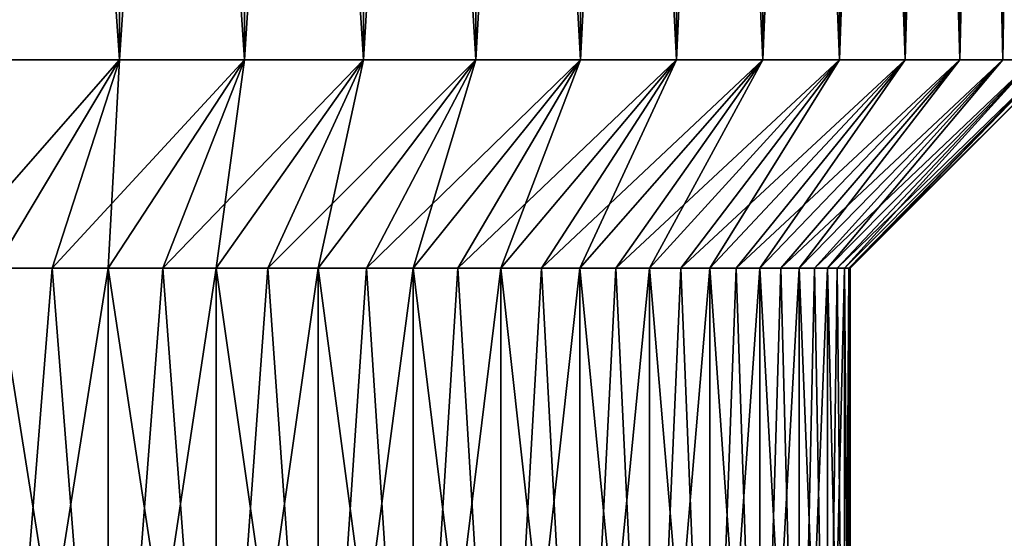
# Model space of a CAD drawing. Header units: metres. Extents: x -104 to 104, y -68 to 90.
# Tile 732 of 744: x 81 to 89, y 69 to 73. Entities that reach past the tile are written whole.
import ezdxf

# ---------------------------------------------------------------- set-up
doc = ezdxf.new("R2010")
doc.units = ezdxf.units.M
doc.layers.add('solid_FIT-BATH-153_SW0002', color=7, linetype='CONTINUOUS')

msp = doc.modelspace()

# ---------------------------------------------------------------- linework, layer by layer
at = {"layer": 'solid_FIT-BATH-153_SW0002'}
for points in [[(80.51722, 72.836777, -12.363734), (80.51722, 88.586777, -12.363734), (81.609543, 88.586777, -11.953767)], [(81.609543, 72.836777, -11.953767), (80.51722, 72.836777, -12.363734), (81.609543, 88.586777, -11.953767)], [(81.609543, 72.836777, 11.953767), (81.609543, 88.586777, 11.953767), (80.51722, 88.586777, 12.363734)], [(80.51722, 72.836777, 12.363734), (81.609543, 72.836777, 11.953767), (80.51722, 88.586777, 12.363734)], [(81.609543, 72.836777, -11.953767), (81.609543, 88.586777, -11.953767), (82.660217, 88.586777, -11.447784)], [(82.660217, 72.836777, -11.447784), (81.609543, 72.836777, -11.953767), (82.660217, 88.586777, -11.447784)], [(82.660217, 72.836777, 11.447784), (82.660217, 88.586777, 11.447784), (81.609543, 88.586777, 11.953767)], [(81.609543, 72.836777, 11.953767), (82.660217, 72.836777, 11.447784), (81.609543, 88.586777, 11.953767)], [(82.660217, 72.836777, -11.447784), (82.660217, 88.586777, -11.447784), (83.661316, 88.586777, -10.849681)], [(83.661316, 72.836777, -10.849681), (82.660217, 72.836777, -11.447784), (83.661316, 88.586777, -10.849681)], [(83.661316, 72.836777, 10.849681), (83.661316, 88.586777, 10.849681), (82.660217, 88.586777, 11.447784)], [(82.660217, 72.836777, 11.447784), (83.661316, 72.836777, 10.849681), (82.660217, 88.586777, 11.447784)], [(83.661316, 72.836777, -10.849681), (83.661316, 88.586777, -10.849681), (84.60569, 88.586777, -10.163551)], [(84.60569, 72.836777, -10.163551), (83.661316, 72.836777, -10.849681), (84.60569, 88.586777, -10.163551)], [(84.60569, 72.836777, 10.163551), (84.60569, 88.586777, 10.163551), (83.661316, 88.586777, 10.849681)], [(83.661316, 72.836777, 10.849681), (84.60569, 72.836777, 10.163551), (83.661316, 88.586777, 10.849681)], [(84.60569, 72.836777, -10.163551), (84.60569, 88.586777, -10.163551), (85.483879, 88.586777, -9.396272)], [(85.483879, 72.836777, -9.396272), (84.60569, 72.836777, -10.163551), (85.483879, 88.586777, -9.396272)], [(85.483879, 72.836777, 9.396272), (85.483879, 88.586777, 9.396272), (84.60569, 88.586777, 10.163551)], [(84.60569, 72.836777, 10.163551), (85.483879, 72.836777, 9.396272), (84.60569, 88.586777, 10.163551)], [(85.483879, 72.836777, -9.396272), (85.483879, 88.586777, -9.396272), (86.289772, 88.586777, -8.553384)], [(86.289772, 72.836777, -8.553384), (85.483879, 72.836777, -9.396272), (86.289772, 88.586777, -8.553384)], [(86.289772, 72.836777, 8.553384), (86.289772, 88.586777, 8.553384), (85.483879, 88.586777, 9.396272)], [(85.483879, 72.836777, 9.396272), (86.289772, 72.836777, 8.553384), (85.483879, 88.586777, 9.396272)], [(86.289772, 72.836777, -8.553384), (86.289772, 88.586777, -8.553384), (87.01722, 88.586777, -7.641208)], [(87.01722, 72.836777, -7.641208), (86.289772, 72.836777, -8.553384), (87.01722, 88.586777, -7.641208)], [(87.01722, 72.836777, 7.641208), (87.01722, 88.586777, 7.641208), (86.289772, 88.586777, 8.553384)], [(86.289772, 72.836777, 8.553384), (87.01722, 72.836777, 7.641208), (86.289772, 88.586777, 8.553384)], [(87.01722, 72.836777, -7.641208), (87.01722, 88.586777, -7.641208), (87.659958, 88.586777, -6.667484)], [(87.659958, 72.836777, -6.667484), (87.01722, 72.836777, -7.641208), (87.659958, 88.586777, -6.667484)], [(87.659958, 72.836777, 6.667484), (87.659958, 88.586777, 6.667484), (87.01722, 88.586777, 7.641208)], [(87.01722, 72.836777, 7.641208), (87.659958, 72.836777, 6.667484), (87.01722, 88.586777, 7.641208)], [(87.659958, 72.836777, -6.667484), (87.659958, 88.586777, -6.667484), (88.212555, 88.586777, -5.640569)], [(88.212555, 72.836777, -5.640569), (87.659958, 72.836777, -6.667484), (88.212555, 88.586777, -5.640569)], [(88.212555, 72.836777, 5.640569), (88.212555, 88.586777, 5.640569), (87.659958, 88.586777, 6.667484)], [(87.659958, 72.836777, 6.667484), (88.212555, 72.836777, 5.640569), (87.659958, 88.586777, 6.667484)], [(88.212555, 72.836777, -5.640569), (88.212555, 88.586777, -5.640569), (88.670906, 88.586777, -4.56826)], [(88.670906, 72.836777, -4.56826), (88.212555, 72.836777, -5.640569), (88.670906, 88.586777, -4.56826)], [(88.670906, 72.836777, 4.56826), (88.670906, 88.586777, 4.56826), (88.212555, 88.586777, 5.640569)], [(88.212555, 72.836777, 5.640569), (88.670906, 72.836777, 4.56826), (88.212555, 88.586777, 5.640569)], [(88.670906, 72.836777, -4.56826), (88.670906, 88.586777, -4.56826), (89.031624, 88.586777, -3.45808)], [(89.031624, 72.836777, -3.45808), (88.670906, 72.836777, -4.56826), (89.031624, 88.586777, -3.45808)], [(89.031624, 72.836777, 3.45808), (89.031624, 88.586777, 3.45808), (88.670906, 88.586777, 4.56826)], [(88.670906, 72.836777, 4.56826), (89.031624, 72.836777, 3.45808), (88.670906, 88.586777, 4.56826)], [(89.031624, 72.836777, -3.45808), (89.031624, 88.586777, -3.45808), (89.2911, 88.586777, -2.321152)], [(89.2911, 72.836777, -2.321152), (89.031624, 72.836777, -3.45808), (89.2911, 88.586777, -2.321152)], [(89.2911, 72.836777, 2.321152), (89.2911, 88.586777, 2.321152), (89.031624, 88.586777, 3.45808)], [(89.031624, 72.836777, 3.45808), (89.2911, 72.836777, 2.321152), (89.031624, 88.586777, 3.45808)], [(80.075279, 71.086777, -10.666764), (80.51722, 72.836777, -12.363734), (81.609543, 72.836777, -11.953767)], [(80.563805, 71.086777, -10.490375), (80.075279, 71.086777, -10.666764), (81.609543, 72.836777, -11.953767)], [(80.563805, 71.086777, 10.490375), (81.609543, 72.836777, 11.953767), (80.51722, 72.836777, 12.363734)], [(81.043869, 71.086777, -10.291537), (80.563805, 71.086777, -10.490375), (81.609543, 72.836777, -11.953767)], [(80.563805, 71.086777, 10.490375), (81.043869, 71.086777, 10.291537), (81.609543, 72.836777, 11.953767)], [(81.043869, 71.086777, -10.291537), (81.609543, 72.836777, -11.953767), (82.660217, 72.836777, -11.447784)], [(81.514404, 71.086777, -10.070663), (81.043869, 71.086777, -10.291537), (82.660217, 72.836777, -11.447784)], [(81.043869, 71.086777, 10.291537), (81.514404, 71.086777, 10.070663), (81.609543, 72.836777, 11.953767)], [(81.974266, 71.086777, -9.828269), (81.514404, 71.086777, -10.070663), (82.660217, 72.836777, -11.447784)], [(81.514404, 71.086777, 10.070663), (82.660217, 72.836777, 11.447784), (81.609543, 72.836777, 11.953767)], [(81.514404, 71.086777, 10.070663), (81.974266, 71.086777, 9.828269), (82.660217, 72.836777, 11.447784)], [(81.974266, 71.086777, -9.828269), (82.660217, 72.836777, -11.447784), (83.661316, 72.836777, -10.849681)], [(82.422432, 71.086777, -9.564901), (81.974266, 71.086777, -9.828269), (83.661316, 72.836777, -10.849681)], [(81.974266, 71.086777, 9.828269), (82.422432, 71.086777, 9.564901), (82.660217, 72.836777, 11.447784)], [(82.857964, 71.086777, -9.281101), (82.422432, 71.086777, -9.564901), (83.661316, 72.836777, -10.849681)], [(82.422432, 71.086777, 9.564901), (83.661316, 72.836777, 10.849681), (82.660217, 72.836777, 11.447784)], [(82.422432, 71.086777, 9.564901), (82.857964, 71.086777, 9.281101), (83.661316, 72.836777, 10.849681)], [(82.857964, 71.086777, -9.281101), (83.661316, 72.836777, -10.849681), (84.60569, 72.836777, -10.163551)], [(83.279846, 71.086777, -8.977536), (82.857964, 71.086777, -9.281101), (84.60569, 72.836777, -10.163551)], [(82.857964, 71.086777, 9.281101), (83.279846, 71.086777, 8.977536), (83.661316, 72.836777, 10.849681)], [(83.687088, 71.086777, -8.654954), (83.279846, 71.086777, -8.977536), (84.60569, 72.836777, -10.163551)], [(83.279846, 71.086777, 8.977536), (84.60569, 72.836777, 10.163551), (83.661316, 72.836777, 10.849681)], [(83.279846, 71.086777, 8.977536), (83.687088, 71.086777, 8.654954), (84.60569, 72.836777, 10.163551)], [(83.687088, 71.086777, -8.654954), (84.60569, 72.836777, -10.163551), (85.483879, 72.836777, -9.396272)], [(84.078896, 71.086777, -8.314012), (83.687088, 71.086777, -8.654954), (85.483879, 72.836777, -9.396272)], [(83.687088, 71.086777, 8.654954), (84.078896, 71.086777, 8.314012), (84.60569, 72.836777, 10.163551)], [(84.454666, 71.086777, -7.955236), (84.078896, 71.086777, -8.314012), (85.483879, 72.836777, -9.396272)], [(84.078896, 71.086777, 8.314012), (85.483879, 72.836777, 9.396272), (84.60569, 72.836777, 10.163551)], [(84.078896, 71.086777, 8.314012), (84.454666, 71.086777, 7.955236), (85.483879, 72.836777, 9.396272)], [(84.454666, 71.086777, -7.955236), (85.483879, 72.836777, -9.396272), (86.289772, 72.836777, -8.553384)], [(84.813721, 71.086777, -7.579221), (84.454666, 71.086777, -7.955236), (86.289772, 72.836777, -8.553384)], [(84.454666, 71.086777, 7.955236), (84.813721, 71.086777, 7.579221), (85.483879, 72.836777, 9.396272)], [(85.155113, 71.086777, -7.186897), (84.813721, 71.086777, -7.579221), (86.289772, 72.836777, -8.553384)], [(84.813721, 71.086777, 7.579221), (86.289772, 72.836777, 8.553384), (85.483879, 72.836777, 9.396272)], [(84.813721, 71.086777, 7.579221), (85.155113, 71.086777, 7.186897), (86.289772, 72.836777, 8.553384)], [(85.155113, 71.086777, -7.186897), (86.289772, 72.836777, -8.553384), (87.01722, 72.836777, -7.641208)], [(85.477913, 71.086777, -6.779351), (85.155113, 71.086777, -7.186897), (87.01722, 72.836777, -7.641208)], [(85.155113, 71.086777, 7.186897), (85.477913, 71.086777, 6.779351), (86.289772, 72.836777, 8.553384)], [(85.781387, 71.086777, -6.357548), (85.477913, 71.086777, -6.779351), (87.01722, 72.836777, -7.641208)], [(85.477913, 71.086777, 6.779351), (87.01722, 72.836777, 7.641208), (86.289772, 72.836777, 8.553384)], [(85.477913, 71.086777, 6.779351), (85.781387, 71.086777, 6.357548), (87.01722, 72.836777, 7.641208)], [(85.781387, 71.086777, -6.357548), (87.01722, 72.836777, -7.641208), (87.659958, 72.836777, -6.667484)], [(86.065002, 71.086777, -5.922271), (85.781387, 71.086777, -6.357548), (87.659958, 72.836777, -6.667484)], [(85.781387, 71.086777, 6.357548), (86.065002, 71.086777, 5.922271), (87.01722, 72.836777, 7.641208)], [(86.328232, 71.086777, -5.474343), (86.065002, 71.086777, -5.922271), (87.659958, 72.836777, -6.667484)], [(86.065002, 71.086777, 5.922271), (87.659958, 72.836777, 6.667484), (87.01722, 72.836777, 7.641208)], [(86.065002, 71.086777, 5.922271), (86.328232, 71.086777, 5.474343), (87.659958, 72.836777, 6.667484)], [(86.328232, 71.086777, -5.474343), (87.659958, 72.836777, -6.667484), (88.212555, 72.836777, -5.640569)], [(86.57048, 71.086777, -5.014763), (86.328232, 71.086777, -5.474343), (88.212555, 72.836777, -5.640569)], [(86.328232, 71.086777, 5.474343), (86.57048, 71.086777, 5.014763), (87.659958, 72.836777, 6.667484)], [(86.79129, 71.086777, -4.544438), (86.57048, 71.086777, -5.014763), (88.212555, 72.836777, -5.640569)], [(86.57048, 71.086777, 5.014763), (88.212555, 72.836777, 5.640569), (87.659958, 72.836777, 6.667484)], [(86.57048, 71.086777, 5.014763), (86.79129, 71.086777, 4.544438), (88.212555, 72.836777, 5.640569)], [(86.79129, 71.086777, -4.544438), (88.212555, 72.836777, -5.640569), (88.670906, 72.836777, -4.56826)], [(86.990219, 71.086777, -4.064219), (86.79129, 71.086777, -4.544438), (88.670906, 72.836777, -4.56826)], [(86.79129, 71.086777, 4.544438), (86.990219, 71.086777, 4.064219), (88.212555, 72.836777, 5.640569)], [(87.166832, 71.086777, -3.575082), (86.990219, 71.086777, -4.064219), (88.670906, 72.836777, -4.56826)], [(86.990219, 71.086777, 4.064219), (88.670906, 72.836777, 4.56826), (88.212555, 72.836777, 5.640569)], [(86.990219, 71.086777, 4.064219), (87.166832, 71.086777, 3.575082), (88.670906, 72.836777, 4.56826)], [(87.166832, 71.086777, -3.575082), (88.670906, 72.836777, -4.56826), (89.031624, 72.836777, -3.45808)], [(87.320641, 71.086777, -3.078351), (87.166832, 71.086777, -3.575082), (89.031624, 72.836777, -3.45808)], [(87.166832, 71.086777, 3.575082), (87.320641, 71.086777, 3.078351), (88.670906, 72.836777, 4.56826)], [(87.451256, 71.086777, -2.575375), (87.320641, 71.086777, -3.078351), (89.031624, 72.836777, -3.45808)], [(87.320641, 71.086777, 3.078351), (89.031624, 72.836777, 3.45808), (88.670906, 72.836777, 4.56826)], [(87.320641, 71.086777, 3.078351), (87.451256, 71.086777, 2.575375), (89.031624, 72.836777, 3.45808)], [(87.451256, 71.086777, -2.575375), (89.031624, 72.836777, -3.45808), (89.2911, 72.836777, -2.321152)], [(87.558449, 71.086777, -2.067159), (87.451256, 71.086777, -2.575375), (89.2911, 72.836777, -2.321152)], [(87.451256, 71.086777, 2.575375), (87.558449, 71.086777, 2.067159), (89.031624, 72.836777, 3.45808)], [(87.642082, 71.086777, -1.554492), (87.558449, 71.086777, -2.067159), (89.2911, 72.836777, -2.321152)], [(87.558449, 71.086777, 2.067159), (89.2911, 72.836777, 2.321152), (89.031624, 72.836777, 3.45808)], [(87.558449, 71.086777, 2.067159), (87.642082, 71.086777, 1.554492), (89.2911, 72.836777, 2.321152)], [(87.642082, 71.086777, -1.554492), (89.2911, 72.836777, -2.321152), (89.447639, 72.836777, -1.165578)], [(87.701981, 71.086777, -1.03829), (87.642082, 71.086777, -1.554492), (89.447639, 72.836777, -1.165578)], [(87.642082, 71.086777, 1.554492), (87.701981, 71.086777, 1.03829), (89.2911, 72.836777, 2.321152)], [(87.737984, 71.086777, -0.519756), (87.701981, 71.086777, -1.03829), (89.447639, 72.836777, -1.165578)], [(87.701981, 71.086777, 1.03829), (89.447639, 72.836777, 1.165578), (89.2911, 72.836777, 2.321152)], [(87.701981, 71.086777, 1.03829), (87.737984, 71.086777, 0.519756), (89.447639, 72.836777, 1.165578)], [(87.737984, 71.086777, -0.519756), (89.447639, 72.836777, -1.165578), (89.5, 72.836777)], [(87.737984, 71.086777, -0.519756), (89.5, 72.836777), (87.75, 71.086777)], [(87.737984, 71.086777, 0.519756), (87.75, 71.086777), (89.447639, 72.836777, 1.165578)], [(87.75, 71.086777), (89.5, 72.836777), (89.447639, 72.836777, 1.165578)], [(81.514404, 65.086777, 10.070663), (81.043869, 71.086777, 10.291537), (80.563805, 71.086777, 10.490375)], [(80.563805, 65.086777, 10.490375), (81.514404, 65.086777, 10.070663), (80.563805, 71.086777, 10.490375)], [(80.563805, 65.086777, -10.490375), (80.563805, 71.086777, -10.490375), (81.043869, 71.086777, -10.291537)], [(80.563805, 65.086777, -10.490375), (81.043869, 71.086777, -10.291537), (81.514404, 71.086777, -10.070663)], [(81.514404, 65.086777, -10.070663), (80.563805, 65.086777, -10.490375), (81.514404, 71.086777, -10.070663)], [(81.514404, 65.086777, 10.070663), (81.514404, 71.086777, 10.070663), (81.043869, 71.086777, 10.291537)], [(82.422432, 65.086777, 9.564901), (81.974266, 71.086777, 9.828269), (81.514404, 71.086777, 10.070663)], [(81.514404, 65.086777, 10.070663), (82.422432, 65.086777, 9.564901), (81.514404, 71.086777, 10.070663)], [(81.514404, 65.086777, -10.070663), (81.514404, 71.086777, -10.070663), (81.974266, 71.086777, -9.828269)], [(81.514404, 65.086777, -10.070663), (81.974266, 71.086777, -9.828269), (82.422432, 71.086777, -9.564901)], [(82.422432, 65.086777, -9.564901), (81.514404, 65.086777, -10.070663), (82.422432, 71.086777, -9.564901)], [(82.422432, 65.086777, 9.564901), (82.422432, 71.086777, 9.564901), (81.974266, 71.086777, 9.828269)], [(83.279846, 65.086777, 8.977536), (82.857964, 71.086777, 9.281101), (82.422432, 71.086777, 9.564901)], [(82.422432, 65.086777, 9.564901), (83.279846, 65.086777, 8.977536), (82.422432, 71.086777, 9.564901)], [(82.422432, 65.086777, -9.564901), (82.422432, 71.086777, -9.564901), (82.857964, 71.086777, -9.281101)], [(82.422432, 65.086777, -9.564901), (82.857964, 71.086777, -9.281101), (83.279846, 71.086777, -8.977536)], [(83.279846, 65.086777, -8.977536), (82.422432, 65.086777, -9.564901), (83.279846, 71.086777, -8.977536)], [(83.279846, 65.086777, 8.977536), (83.279846, 71.086777, 8.977536), (82.857964, 71.086777, 9.281101)], [(84.078896, 65.086777, 8.314012), (83.687088, 71.086777, 8.654954), (83.279846, 71.086777, 8.977536)], [(83.279846, 65.086777, 8.977536), (84.078896, 65.086777, 8.314012), (83.279846, 71.086777, 8.977536)], [(83.279846, 65.086777, -8.977536), (83.279846, 71.086777, -8.977536), (83.687088, 71.086777, -8.654954)], [(83.279846, 65.086777, -8.977536), (83.687088, 71.086777, -8.654954), (84.078896, 71.086777, -8.314012)], [(84.078896, 65.086777, -8.314012), (83.279846, 65.086777, -8.977536), (84.078896, 71.086777, -8.314012)], [(84.078896, 65.086777, 8.314012), (84.078896, 71.086777, 8.314012), (83.687088, 71.086777, 8.654954)], [(84.813721, 65.086777, 7.579221), (84.454666, 71.086777, 7.955236), (84.078896, 71.086777, 8.314012)], [(84.078896, 65.086777, 8.314012), (84.813721, 65.086777, 7.579221), (84.078896, 71.086777, 8.314012)], [(84.078896, 65.086777, -8.314012), (84.078896, 71.086777, -8.314012), (84.454666, 71.086777, -7.955236)], [(84.078896, 65.086777, -8.314012), (84.454666, 71.086777, -7.955236), (84.813721, 71.086777, -7.579221)], [(84.813721, 65.086777, -7.579221), (84.078896, 65.086777, -8.314012), (84.813721, 71.086777, -7.579221)], [(84.813721, 65.086777, 7.579221), (84.813721, 71.086777, 7.579221), (84.454666, 71.086777, 7.955236)], [(85.477913, 65.086777, 6.779351), (85.155113, 71.086777, 7.186897), (84.813721, 71.086777, 7.579221)], [(84.813721, 65.086777, 7.579221), (85.477913, 65.086777, 6.779351), (84.813721, 71.086777, 7.579221)], [(84.813721, 65.086777, -7.579221), (84.813721, 71.086777, -7.579221), (85.155113, 71.086777, -7.186897)], [(84.813721, 65.086777, -7.579221), (85.155113, 71.086777, -7.186897), (85.477913, 71.086777, -6.779351)], [(85.477913, 65.086777, -6.779351), (84.813721, 65.086777, -7.579221), (85.477913, 71.086777, -6.779351)], [(85.477913, 65.086777, 6.779351), (85.477913, 71.086777, 6.779351), (85.155113, 71.086777, 7.186897)], [(86.065002, 65.086777, 5.922271), (85.781387, 71.086777, 6.357548), (85.477913, 71.086777, 6.779351)], [(85.477913, 65.086777, 6.779351), (86.065002, 65.086777, 5.922271), (85.477913, 71.086777, 6.779351)], [(85.477913, 65.086777, -6.779351), (85.477913, 71.086777, -6.779351), (85.781387, 71.086777, -6.357548)], [(85.477913, 65.086777, -6.779351), (85.781387, 71.086777, -6.357548), (86.065002, 71.086777, -5.922271)], [(86.065002, 65.086777, -5.922271), (85.477913, 65.086777, -6.779351), (86.065002, 71.086777, -5.922271)], [(86.065002, 65.086777, 5.922271), (86.065002, 71.086777, 5.922271), (85.781387, 71.086777, 6.357548)], [(86.57048, 65.086777, 5.014763), (86.328232, 71.086777, 5.474343), (86.065002, 71.086777, 5.922271)], [(86.065002, 65.086777, 5.922271), (86.57048, 65.086777, 5.014763), (86.065002, 71.086777, 5.922271)], [(86.065002, 65.086777, -5.922271), (86.065002, 71.086777, -5.922271), (86.328232, 71.086777, -5.474343)], [(86.065002, 65.086777, -5.922271), (86.328232, 71.086777, -5.474343), (86.57048, 71.086777, -5.014763)], [(86.57048, 65.086777, -5.014763), (86.065002, 65.086777, -5.922271), (86.57048, 71.086777, -5.014763)], [(86.57048, 65.086777, 5.014763), (86.57048, 71.086777, 5.014763), (86.328232, 71.086777, 5.474343)], [(86.990219, 65.086777, 4.064219), (86.79129, 71.086777, 4.544438), (86.57048, 71.086777, 5.014763)], [(86.57048, 65.086777, 5.014763), (86.990219, 65.086777, 4.064219), (86.57048, 71.086777, 5.014763)], [(86.57048, 65.086777, -5.014763), (86.57048, 71.086777, -5.014763), (86.79129, 71.086777, -4.544438)], [(86.57048, 65.086777, -5.014763), (86.79129, 71.086777, -4.544438), (86.990219, 71.086777, -4.064219)], [(86.990219, 65.086777, -4.064219), (86.57048, 65.086777, -5.014763), (86.990219, 71.086777, -4.064219)], [(86.990219, 65.086777, 4.064219), (86.990219, 71.086777, 4.064219), (86.79129, 71.086777, 4.544438)], [(87.320641, 65.086777, 3.078351), (87.166832, 71.086777, 3.575082), (86.990219, 71.086777, 4.064219)], [(86.990219, 65.086777, 4.064219), (87.320641, 65.086777, 3.078351), (86.990219, 71.086777, 4.064219)], [(86.990219, 65.086777, -4.064219), (86.990219, 71.086777, -4.064219), (87.166832, 71.086777, -3.575082)], [(86.990219, 65.086777, -4.064219), (87.166832, 71.086777, -3.575082), (87.320641, 71.086777, -3.078351)], [(87.320641, 65.086777, -3.078351), (86.990219, 65.086777, -4.064219), (87.320641, 71.086777, -3.078351)], [(87.320641, 65.086777, 3.078351), (87.320641, 71.086777, 3.078351), (87.166832, 71.086777, 3.575082)], [(87.558449, 65.086777, 2.067159), (87.451256, 71.086777, 2.575375), (87.320641, 71.086777, 3.078351)], [(87.320641, 65.086777, 3.078351), (87.558449, 65.086777, 2.067159), (87.320641, 71.086777, 3.078351)], [(87.320641, 65.086777, -3.078351), (87.320641, 71.086777, -3.078351), (87.451256, 71.086777, -2.575375)], [(87.320641, 65.086777, -3.078351), (87.451256, 71.086777, -2.575375), (87.558449, 71.086777, -2.067159)], [(87.558449, 65.086777, -2.067159), (87.320641, 65.086777, -3.078351), (87.558449, 71.086777, -2.067159)], [(87.558449, 65.086777, 2.067159), (87.558449, 71.086777, 2.067159), (87.451256, 71.086777, 2.575375)], [(87.701981, 65.086777, 1.03829), (87.642082, 71.086777, 1.554492), (87.558449, 71.086777, 2.067159)], [(87.558449, 65.086777, 2.067159), (87.701981, 65.086777, 1.03829), (87.558449, 71.086777, 2.067159)], [(87.558449, 65.086777, -2.067159), (87.558449, 71.086777, -2.067159), (87.642082, 71.086777, -1.554492)], [(87.558449, 65.086777, -2.067159), (87.642082, 71.086777, -1.554492), (87.701981, 71.086777, -1.03829)], [(87.701981, 65.086777, -1.03829), (87.558449, 65.086777, -2.067159), (87.701981, 71.086777, -1.03829)], [(87.701981, 65.086777, 1.03829), (87.701981, 71.086777, 1.03829), (87.642082, 71.086777, 1.554492)], [(87.701981, 65.086777, -1.03829), (87.737984, 71.086777, -0.519756), (87.75, 71.086777)], [(87.75, 65.086777), (87.701981, 65.086777, -1.03829), (87.75, 71.086777)], [(87.75, 65.086777), (87.737984, 71.086777, 0.519756), (87.701981, 71.086777, 1.03829)], [(87.701981, 65.086777, 1.03829), (87.75, 65.086777), (87.701981, 71.086777, 1.03829)], [(87.701981, 65.086777, -1.03829), (87.701981, 71.086777, -1.03829), (87.737984, 71.086777, -0.519756)], [(87.75, 65.086777), (87.75, 71.086777), (87.737984, 71.086777, 0.519756)]]:
    msp.add_3dface(points, dxfattribs=at)

doc.saveas('drawing.dxf')
